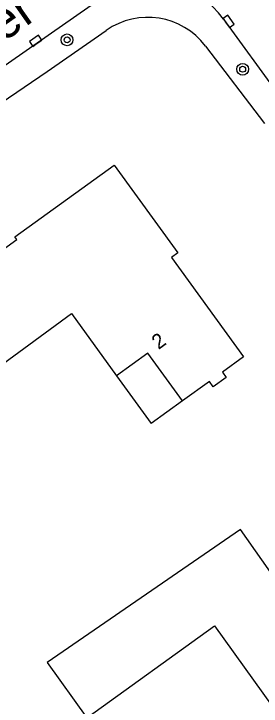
# Model space of a CAD drawing. Extents: x 136000 to 138005, y 398500 to 400500.
# Drawn here: x 137865.77 to 137882.54, y 398783.52 to 398830.38 of the extents above; entities that cross this region are included whole.
import ezdxf

# ---------------------------------------------------------------- set-up
doc = ezdxf.new("R2010")
doc.units = 0
for name, color, linetype in [('gg-afsc-erfafscheiding', 7, 'Continuous'), ('gg-anno-huisnummerreeks BGT', 7, 'Continuous'), ('gg-anno-openbare ruimte label', 7, 'Continuous'), ('gg-bbg-gedigitaliseerde bebouwing', 7, 'Continuous'), ('gg-bbg-hoofdgebouw', 7, 'Continuous'), ('gg-bbg-luifel en loopbrug', 7, 'Continuous'), ('gg-knt-verharding', 7, 'Continuous'), ('gt-symb-boom', 7, 'Continuous'), ('gt-symb-kolk', 7, 'Continuous')]:
    doc.layers.add(name, color=color, linetype=linetype)

# ---------------------------------------------------------------- blocks, each defined once
blk = doc.blocks.new('gt0-BOOM')
at = {"layer": 'gt-symb-boom'}
for radius in [0.4, 0.2]:
    blk.add_circle((0, 0), radius, dxfattribs=at)
blk = doc.blocks.new('gt0-KOLK')
at = {"layer": 'gt-symb-kolk'}
blk.add_lwpolyline([(0, 0), (0.375, 0), (0.375, 0.4), (-0.375, 0.4), (-0.375, 0), (0, 0)], dxfattribs=at)

msp = doc.modelspace()

# ---------------------------------------------------------------- linework, layer by layer
at = {"layer": 'gg-afsc-erfafscheiding'}
msp.add_line((137878.768, 398828.198), (137882.755, 398822.95), dxfattribs=at)
msp.add_lwpolyline([(137856.112, 398818.375), (137868.031, 398826.477), (137872.035, 398829.262)], dxfattribs=at)
msp.add_arc((137874.847, 398825.222), 4.923, 37.2023, 124.8376, dxfattribs=at)
at = {"layer": 'gg-bbg-gedigitaliseerde bebouwing'}
for p, q in [((137860.203, 398803.136), (137869.676, 398810.107)), ((137869.676, 398810.107), (137872.741, 398805.886))]:
    msp.add_line(p, q, dxfattribs=at)
for points in [[(137877.196, 398804.176), (137874.845, 398807.414), (137872.741, 398805.886)], [(137879.291, 398805.139), (137879.034, 398805.496), (137877.196, 398804.176)], [(137881.128, 398795.482), (137868.039, 398786.474), (137870.728, 398782.73), (137879.384, 398788.948), (137886.67, 398778.805), (137889.995, 398781.199)]]:
    msp.add_lwpolyline(points, dxfattribs=at)
at = {"layer": 'gg-bbg-hoofdgebouw'}
for p, q in [((137880.167, 398805.768), (137879.291, 398805.139)), ((137883.594, 398791.976), (137881.128, 398795.482))]:
    msp.add_line(p, q, dxfattribs=at)
for points in [[(137865.845, 398815.284), (137872.58, 398820.14), (137876.9, 398814.21), (137876.45, 398813.89), (137881.33, 398807.17)], [(137860.904, 398811.722), (137861.032, 398811.548), (137865.976, 398815.1), (137865.845, 398815.284)], [(137881.33, 398807.17), (137879.91, 398806.13), (137880.167, 398805.768)]]:
    msp.add_lwpolyline(points, dxfattribs=at)
at = {"layer": 'gg-bbg-luifel en loopbrug'}
for p in [(137872.741, 398805.886), (137877.196, 398804.176)]:
    msp.add_line(p, (137875.084, 398802.66), dxfattribs=at)
at = {"layer": 'gg-knt-verharding'}
for p, q in [((137855.079, 398819.871), (137872.278, 398831.855)), ((137879.993, 398830.015), (137884.301, 398824.081))]:
    msp.add_line(p, q, dxfattribs=at)
msp.add_arc((137875.078, 398826.501), 6.042, 35.5644, 117.6071, dxfattribs=at)

# ---------------------------------------------------------------- block references
at = {"layer": 'gt-symb-boom'}
for p in [(137869.382, 398828.62), (137881.282, 398826.631)]:
    msp.add_blockref('gt0-BOOM', p, dxfattribs=at)
at = {"layer": 'gt-symb-kolk'}
for p, rotation in [((137880.173, 398829.755), -54.32239791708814), ((137867.366, 398828.389), 35.02487327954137)]:
    msp.add_blockref('gt0-KOLK', p, dxfattribs=dict(at, rotation=rotation))

# ---------------------------------------------------------------- texts
at = {"layer": 'gg-anno-huisnummerreeks BGT'}
msp.add_text('2', height=1, rotation=36, dxfattribs=at).set_placement((137875.58, 398807.621))
at = {"layer": 'gg-anno-openbare ruimte label'}
msp.add_text('Burgemeester Vugslaan', height=2.5, rotation=35.2, dxfattribs=at).set_placement((137850.311, 398818.025))

doc.saveas('drawing.dxf')
